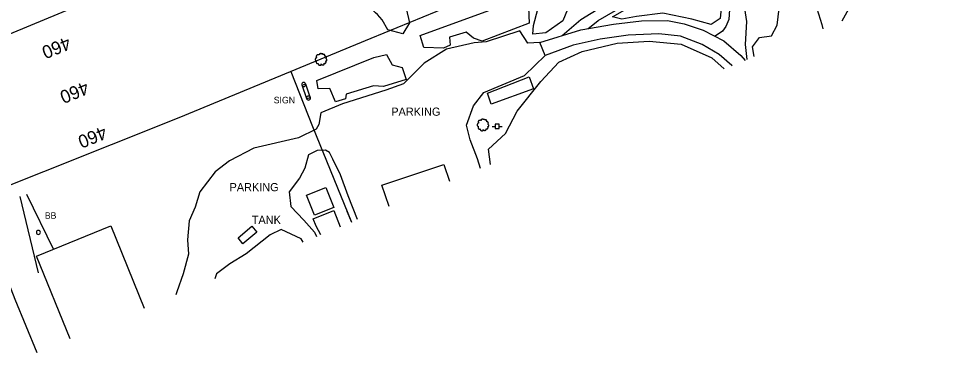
# Model space of a CAD drawing. Extents: x 1901471 to 1963503, y 756461 to 799997.
# Drawn here: x 1933980 to 1934543, y 774586 to 774790 of the extents above; entities that cross this region are included whole.
import ezdxf

# ---------------------------------------------------------------- set-up
doc = ezdxf.new("R2010")
doc.units = 0
for name, color, linetype in [('Default', 7, 'Continuous'), ('RD_EX_Bldg', 7, 'Continuous'), ('RD_EX_BldgApp', 7, 'Continuous'), ('RD_EX_Driveway', 7, 'Continuous'), ('RD_EX_Fence_Other', 7, 'Continuous'), ('RD_EX_H2O', 7, 'Continuous'), ('RD_EX_Misc', 7, 'Continuous'), ('RD_EX_Road', 7, 'Continuous'), ('RD_EX_UT', 7, 'Continuous'), ('RD_EX_VEG', 7, 'Continuous'), ('RD_HC_TX_Sta50', 7, 'Continuous')]:
    doc.layers.add(name, color=color, linetype=linetype)

# ---------------------------------------------------------------- blocks, each defined once
blk = doc.blocks.new('PP')
at = {"layer": 'RD_EX_UT'}
for p, q in [((2.490916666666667, 2.5090833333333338), (-2.5090833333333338, 2.5090833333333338)), ((-2.5090833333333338, 2.5090833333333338), (-2.5090833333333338, -2.490916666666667)), ((2.490916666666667, -2.490916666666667), (2.490916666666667, 2.5090833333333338)), ((-5.940166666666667, -0.053333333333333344), (-2.4710000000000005, -0.053333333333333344)), ((-2.5090833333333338, -2.490916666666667), (2.490916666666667, -2.490916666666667)), ((2.4194166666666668, -0.053333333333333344), (6.0598333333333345, -0.053333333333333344))]:
    blk.add_line(p, q, dxfattribs=at)
blk = doc.blocks.new('T2')
at = {"layer": 'RD_EX_VEG'}
for points in [[(0.05233333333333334, 7.213166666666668), (-0.24750000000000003, 7.238166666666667), (-0.5723333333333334, 7.138166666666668), (-0.8222500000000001, 7.038250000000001), (-1.0471666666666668, 6.963250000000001), (-1.2720833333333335, 6.863250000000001), (-1.5719166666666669, 6.688416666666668), (-1.7968333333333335, 6.488416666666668), (-1.9218333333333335, 6.2385833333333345), (-1.9718333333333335, 6.013666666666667), (-2.0217500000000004, 5.738833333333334), (-2.0217500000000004, 5.563833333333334), (-2.146666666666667, 5.538833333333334), (-2.296666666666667, 5.563833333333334), (-2.5465000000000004, 5.638833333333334), (-2.796416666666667, 5.638833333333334), (-3.0463333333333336, 5.638833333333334), (-3.3961666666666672, 5.613833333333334), (-3.7460000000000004, 5.613833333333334), (-4.020833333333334, 5.563833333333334), (-4.345750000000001, 5.513916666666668), (-4.720583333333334, 5.389000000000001), (-5.0704166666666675, 5.264000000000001), (-5.37025, 5.014083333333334), (-5.620166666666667, 4.539333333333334), (-5.745166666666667, 4.189500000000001), (-5.895083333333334, 3.9395833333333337), (-5.745166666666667, 3.489833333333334), (-5.570166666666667, 3.139916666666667), (-5.545250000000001, 2.9400000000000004), (-5.470250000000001, 2.5152500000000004), (-5.37025, 2.2903333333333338), (-5.245333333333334, 2.0903333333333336), (-5.320250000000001, 2.065416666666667), (-5.695166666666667, 2.015416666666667), (-5.995000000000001, 1.9155000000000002), (-6.419833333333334, 1.6905833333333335), (-6.644750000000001, 1.465666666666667), (-6.744750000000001, 1.1407500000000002), (-6.769666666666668, 0.7909166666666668), (-6.869583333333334, 0.5910833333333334), (-6.944583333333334, 0.3161666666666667), (-6.969583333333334, 0.2411666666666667), (-7.019583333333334, -0.08366666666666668), (-6.9195833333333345, -0.5335000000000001), (-6.894583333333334, -0.8833333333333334), (-6.769666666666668, -1.1082500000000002), (-6.619750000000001, -1.2830833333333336), (-6.444833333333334, -1.5330000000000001), (-6.045000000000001, -1.7579166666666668), (-5.7201666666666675, -1.8579166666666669), (-5.520250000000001, -1.8828333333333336), (-5.695166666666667, -2.382666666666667), (-5.745166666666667, -2.7325000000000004), (-5.870083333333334, -3.132333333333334), (-5.870083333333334, -3.2072500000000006), (-5.920000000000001, -3.682083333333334), (-5.770166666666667, -4.007000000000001), (-5.695166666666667, -4.38175), (-5.520250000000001, -4.606666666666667), (-5.245333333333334, -4.906583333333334), (-4.9205000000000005, -5.131416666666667), (-4.420666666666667, -5.256416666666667), (-4.020833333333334, -5.231416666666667), (-3.4460833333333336, -5.056500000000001), (-3.1962500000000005, -4.9815000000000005), (-3.2212500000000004, -5.156416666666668), (-3.1962500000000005, -5.531333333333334), (-3.1962500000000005, -5.956083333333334), (-3.0463333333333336, -6.280916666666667), (-2.946333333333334, -6.555833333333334), (-2.796416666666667, -6.805750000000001), (-2.4715000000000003, -7.030583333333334), (-2.07175, -7.1055833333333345), (-1.6469166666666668, -7.2555000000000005), (-1.1970833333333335, -7.330500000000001), (-0.6973333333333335, -7.355500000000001), (-0.09758333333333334, -7.205583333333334), (0.17725000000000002, -7.080583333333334), (0.27725000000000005, -6.905666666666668), (0.47716666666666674, -6.530833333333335), (0.4271666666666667, -6.3059166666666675), (0.4521666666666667, -5.706166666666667), (0.5520833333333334, -5.881166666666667), (0.7270833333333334, -6.231000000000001), (1.2268333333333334, -6.530833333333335), (1.626666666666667, -6.705750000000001), (2.101416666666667, -6.8557500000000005), (2.4013333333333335, -6.930666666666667), (2.8760833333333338, -6.8557500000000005), (3.2510000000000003, -6.780750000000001), (3.6257500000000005, -6.655750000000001), (3.9256666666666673, -6.380916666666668), (4.100583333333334, -6.106000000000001), (4.1505833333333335, -5.831166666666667), (4.2255, -5.456333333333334), (4.275500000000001, -5.281416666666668)], [(4.275500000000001, -5.281416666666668), (4.200583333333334, -5.106416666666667), (4.1505833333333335, -4.856583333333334), (4.2255, -4.881583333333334), (4.4004166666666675, -4.931583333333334), (4.675333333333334, -5.056500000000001), (4.900250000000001, -5.131416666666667), (5.225083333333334, -5.106416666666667), (5.500000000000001, -5.006500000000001), (5.949750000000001, -4.731583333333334), (6.224666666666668, -4.256833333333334), (6.499500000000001, -3.8570000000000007), (6.5745000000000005, -3.5321666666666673), (6.524500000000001, -3.3072500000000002), (6.499500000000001, -2.8075000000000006), (6.299583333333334, -2.5575833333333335), (6.249583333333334, -2.432666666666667), (6.1496666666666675, -2.0328333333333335), (6.224666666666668, -1.9828333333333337), (6.499500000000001, -1.9328333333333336), (6.874333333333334, -1.8079166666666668), (7.149250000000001, -1.6830000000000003), (7.374166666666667, -1.5080000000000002), (7.449083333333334, -1.2830833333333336), (7.424166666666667, -0.8833333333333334), (7.4740833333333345, -0.48350000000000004), (7.399166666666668, -0.3335), (7.299166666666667, -0.1836666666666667), (7.224166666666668, 0.016333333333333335), (7.074250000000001, 0.16616666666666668), (6.974333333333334, 0.3161666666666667), (6.874333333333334, 0.41608333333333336), (6.749416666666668, 0.5660833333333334), (6.5745000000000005, 0.6910000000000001), (6.424583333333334, 0.7410000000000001), (6.374583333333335, 0.8909166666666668), (6.524500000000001, 1.0908333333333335), (6.5745000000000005, 1.1907500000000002), (6.599416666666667, 1.4156666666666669), (6.824416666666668, 1.7655000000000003), (6.874333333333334, 2.1653333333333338), (6.824416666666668, 2.590166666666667), (6.774416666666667, 2.8650833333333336), (6.624416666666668, 3.139916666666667), (6.424583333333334, 3.3898333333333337), (6.299583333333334, 3.5647500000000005), (6.124666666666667, 3.689666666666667), (5.799833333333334, 3.814666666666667), (5.549916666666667, 3.864583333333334), (5.200083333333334, 3.864583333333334), (5.000166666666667, 3.9145833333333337), (5.025166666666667, 3.964583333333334), (5.025166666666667, 4.1145000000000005), (5.025166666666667, 4.389416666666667), (4.950166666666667, 4.839166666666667), (4.800250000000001, 5.339), (4.800250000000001, 5.364000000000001), (4.7002500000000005, 5.613833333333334), (4.475416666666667, 5.813750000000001), (4.3005, 5.913666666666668), (4.100583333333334, 6.038666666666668), (3.850666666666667, 6.063666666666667), (3.5508333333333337, 6.063666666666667), (3.2759166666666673, 6.013666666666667), (3.0760000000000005, 5.913666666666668), (2.9010833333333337, 5.788750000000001), (2.8260833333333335, 5.938666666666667), (2.726166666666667, 6.2385833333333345), (2.676166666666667, 6.3885000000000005), (2.52625, 6.563416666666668), (2.301416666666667, 6.7633333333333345), (1.8515000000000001, 6.888250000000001), (1.2268333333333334, 6.813333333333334), (0.9269166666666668, 6.613416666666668), (0.7770000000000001, 6.438500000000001), (0.7270833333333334, 6.563416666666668), (0.5270833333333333, 6.7633333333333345), (0.4271666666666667, 6.938250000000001), (0.25225000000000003, 7.063250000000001), (0.10233333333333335, 7.163166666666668), (0.0023333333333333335, 7.213166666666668)]]:
    blk.add_spline(points, degree=3, dxfattribs=at)
blk = doc.blocks.new('SIGNPOST')
at = {"layer": 'Default'}
for centre, start, end in [((7.776250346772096e-18, 0), 90.00000000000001, 270), ((-7.776250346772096e-18, 0), 270, 90)]:
    blk.add_arc(centre, 0.12700000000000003, start, end, dxfattribs=at)

msp = doc.modelspace()

# ---------------------------------------------------------------- linework, layer by layer
at = {"layer": 'RD_EX_Bldg'}
for points in [[(1934156.1300000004, 774750.2500000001), (1934159.0500000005, 774741.7400000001), (1934157.0300000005, 774741.05), (1934154.1100000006, 774749.55)], [(1934161.7200000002, 774669.8600000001), (1934156.6900000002, 774682.0900000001), (1934168.4900000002, 774686.9500000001), (1934173.5300000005, 774674.7200000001)]]:
    msp.add_lwpolyline(points, close=True, dxfattribs=at)
for points in [[(1934202.9500000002, 774688.3500000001), (1934240.9100000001, 774700.9500000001), (1934244.3200000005, 774690.6500000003)], [(1934207.2900000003, 774675.2900000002), (1934202.9500000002, 774688.3500000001)], [(1933981.1000000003, 774681.4300000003), (1933992.3100000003, 774634.56)], [(1933985.0900000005, 774682.81), (1934001.6500000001, 774648.9600000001)], [(1934011.9700000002, 774594.2800000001), (1933991.3600000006, 774644.7600000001), (1934036.8400000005, 774663.33)], [(1934036.8400000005, 774663.33), (1934057.3500000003, 774613.1000000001)]]:
    msp.add_lwpolyline(points, dxfattribs=at)
at = {"layer": 'RD_EX_BldgApp'}
msp.add_lwpolyline([(1934114.7900000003, 774656.0300000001), (1934123.2000000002, 774663.1700000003), (1934126.2100000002, 774659.6200000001), (1934117.8100000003, 774652.4800000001)], close=True, dxfattribs=at)
at = {"layer": 'RD_EX_Driveway'}
for points in [[(1934299.7900000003, 774775.6900000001), (1934324.9300000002, 774783.2800000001), (1934344.9000000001, 774786.8600000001), (1934361.9300000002, 774788.9600000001), (1934377.9300000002, 774789.0000000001), (1934388.1300000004, 774786.9600000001), (1934399.8000000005, 774783.1100000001), (1934412.3700000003, 774776.7000000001), (1934422.89, 774767.7000000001), (1934425.5100000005, 774764.6800000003)], [(1934417.5100000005, 774761.4200000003), (1934417.4100000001, 774761.5300000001), (1934409.5200000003, 774768.2200000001), (1934399.2500000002, 774774.3600000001), (1934385.9000000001, 774779.4800000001), (1934372.5300000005, 774781.0000000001), (1934353.8400000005, 774780.1700000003), (1934336.6300000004, 774777.7400000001), (1934320.0500000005, 774773.9900000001), (1934303.0100000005, 774767.7400000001)]]:
    msp.add_lwpolyline(points, dxfattribs=at)
at = {"layer": 'RD_EX_Fence_Other'}
for points in [[(1936161.3400000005, 775573.05), (1936066.4700000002, 775534.5200000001), (1935952.7700000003, 775489.7900000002), (1935677.39, 775377.4200000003), (1935361.1300000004, 775248.9100000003), (1935226.5300000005, 775195.2200000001), (1935107.4100000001, 775146.4500000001), (1934986.4400000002, 775097.6400000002), (1934881.7200000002, 775055.4900000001), (1934702.5500000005, 774982.8900000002), (1934601.6200000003, 774941.8700000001), (1934486.9700000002, 774895.6400000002), (1934331.6500000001, 774833.7900000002), (1934196.1500000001, 774778.0000000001), (1934078.4800000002, 774729.4600000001), (1933953.8800000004, 774679.8500000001), (1933978.0800000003, 774618.4900000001), (1933991.5800000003, 774585.83)], [(1934147.1100000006, 774757.7700000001), (1934160.3600000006, 774724.1100000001), (1934184.2800000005, 774665.7400000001)], [(1934181.5300000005, 774672.4500000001), (1934184.2800000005, 774665.7400000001)], [(1934181.5300000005, 774672.4500000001), (1934184.2800000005, 774665.7400000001)]]:
    msp.add_lwpolyline(points, dxfattribs=at)
at = {"layer": 'RD_EX_H2O'}
msp.add_lwpolyline([(1933911.6600000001, 774752.82), (1933968.3300000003, 774778.3), (1934040.5100000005, 774808.2700000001), (1934090.8600000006, 774829.5300000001), (1934136.4400000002, 774848.0000000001), (1934176.0900000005, 774863.8800000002), (1934216.5600000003, 774879.56), (1934263.6700000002, 774898.8900000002), (1934315.6600000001, 774920.6400000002), (1934364.4800000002, 774940.4500000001), (1934411.5800000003, 774960.6300000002), (1934467.0100000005, 774981.6000000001), (1934518.0600000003, 775001.32), (1934570.4300000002, 775023.1700000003), (1934622.0300000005, 775043.3400000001), (1934668.5800000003, 775061.6100000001), (1934708.0300000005, 775076.6900000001), (1934743.1200000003, 775091.5100000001), (1934777.0200000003, 775105.6700000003), (1934814.0500000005, 775120.4500000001)], dxfattribs=at)
at = {"layer": 'RD_EX_Misc'}
for points in [[(1934293.1200000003, 774787.5200000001), (1934264.3600000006, 774776.4700000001), (1934258.9700000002, 774778.2500000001), (1934254.5100000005, 774781.9700000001), (1934244.2800000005, 774778.9100000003), (1934244.7700000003, 774773.8700000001), (1934240.7500000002, 774772.1100000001), (1934228.5800000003, 774772.4500000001), (1934226.4100000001, 774779.9400000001), (1934275.1600000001, 774797.6100000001), (1934293.1800000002, 774803.9300000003), (1934294.8700000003, 774798.9600000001), (1934292.7300000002, 774797.0200000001)], [(1934163.0500000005, 774752.2500000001), (1934198.0700000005, 774766.5200000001), (1934205.7200000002, 774768.2400000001), (1934209.2600000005, 774761.9400000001), (1934215.2700000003, 774760.2700000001), (1934217.8400000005, 774752.9300000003), (1934203.8600000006, 774748.7600000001), (1934197.7800000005, 774749.1400000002), (1934180.9500000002, 774743.9000000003), (1934180.6600000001, 774741.1800000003), (1934174.5400000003, 774739.1900000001), (1934170.9300000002, 774747.4900000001), (1934163.8700000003, 774747.33)], [(1934267.6000000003, 774744.58), (1934293.2000000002, 774754.6500000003), (1934295.8100000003, 774747.2000000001), (1934269.8700000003, 774737.8400000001)]]:
    msp.add_lwpolyline(points, close=True, dxfattribs=at)
msp.add_lwpolyline([(1934165.4300000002, 774657.9300000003), (1934162.6800000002, 774663.2300000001), (1934160.8600000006, 774667.6400000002), (1934173.5000000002, 774672.7000000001), (1934177.3200000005, 774662.8600000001)], dxfattribs=at)
at = {"layer": 'RD_EX_Road'}
for points in [[(1934313.4900000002, 774779.83), (1934324.7400000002, 774789.7200000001), (1934350.2100000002, 774805.4300000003), (1934389.39, 774826.1500000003), (1934427.1000000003, 774846.31), (1934439.9200000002, 774853.9200000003), (1934447.3700000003, 774856.7500000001), (1934461.39, 774858.9200000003), (1934473.5000000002, 774859.6500000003), (1934489.2400000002, 774857.1100000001), (1934502.5100000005, 774852.8), (1934512.7800000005, 774848.0100000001), (1934523.6900000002, 774841.2200000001), (1934529.7900000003, 774836.08), (1934533.4100000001, 774831.2400000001), (1934538.2400000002, 774822.2700000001), (1934541.4500000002, 774815.5900000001), (1934543.4200000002, 774812.2600000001)], [(1934426.6800000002, 774765.1600000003), (1934425.6900000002, 774774.33), (1934426.4900000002, 774788.4000000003), (1934424.4100000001, 774803.4200000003), (1934421.7500000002, 774817.0900000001), (1934422.0300000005, 774827.2600000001), (1934423.7700000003, 774833.0900000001), (1934425.4400000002, 774836.07), (1934432.0700000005, 774841.2000000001), (1934439.6100000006, 774844.9100000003), (1934449.5800000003, 774845.5200000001), (1934458.9800000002, 774844.2700000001), (1934464.7200000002, 774842.2100000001), (1934478.5400000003, 774832.2900000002), (1934487.1700000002, 774822.7100000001), (1934490.1900000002, 774817.6900000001), (1934491.64, 774811.8700000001), (1934491.6800000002, 774803.6700000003), (1934488.9400000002, 774795.9100000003), (1934484.6700000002, 774788.7500000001)], [(1934329.2000000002, 774784.05), (1934335.4900000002, 774789.0900000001), (1934356.7600000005, 774801.2600000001), (1934379.1100000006, 774813.0300000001), (1934390.9100000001, 774818.32), (1934398.3600000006, 774818.6600000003), (1934408.3700000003, 774814.1900000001), (1934413.3100000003, 774808.7500000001), (1934416.0400000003, 774798.8600000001), (1934415.5400000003, 774789.6200000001), (1934413.7700000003, 774785.33), (1934411.6000000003, 774782.4600000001), (1934407.0900000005, 774779.3900000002)], [(1934263.4400000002, 774698.57), (1934261.5900000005, 774704.3800000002), (1934256.9400000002, 774716.06), (1934254.8300000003, 774725.1100000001), (1934259.1300000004, 774736.9300000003), (1934265.4200000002, 774745.0100000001), (1934290.2700000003, 774755.4000000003), (1934303.0100000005, 774767.7400000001), (1934299.7900000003, 774775.6900000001), (1934292.2700000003, 774775.1900000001), (1934287.3800000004, 774782.7600000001), (1934266.9200000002, 774775.9500000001), (1934259.5200000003, 774775.4600000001), (1934242.4400000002, 774771.56), (1934228.7800000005, 774762.8600000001), (1934216.2300000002, 774750.2300000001), (1934205.2800000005, 774746.3900000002), (1934178.7800000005, 774738.08), (1934165.6100000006, 774732.4900000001), (1934164.3100000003, 774725.4500000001), (1934162.6300000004, 774722.6600000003), (1934151.8200000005, 774717.2400000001), (1934124.39, 774710.9400000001), (1934109.5200000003, 774703.2800000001), (1934100.7100000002, 774696.5300000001), (1934091.4100000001, 774684.2100000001), (1934088.5200000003, 774674.83), (1934084.7400000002, 774666.4700000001), (1934083.89, 774654.8600000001), (1934084.3200000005, 774646.05), (1934081.0800000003, 774634.1000000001), (1934077.1900000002, 774622.9900000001), (1934076.6000000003, 774621.0900000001)], [(1934188.0400000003, 774667.3), (1934182.1800000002, 774681.7500000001), (1934177.6300000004, 774694.7100000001), (1934172.9300000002, 774704.2400000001), (1934170.8100000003, 774708.33), (1934168.3100000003, 774709.6300000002), (1934163.2000000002, 774709.4400000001), (1934157.9100000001, 774706.7900000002), (1934155.7400000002, 774698.6100000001), (1934152.3800000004, 774692.5100000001), (1934146.0200000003, 774684.2800000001), (1934147.14, 774675.3), (1934155.1500000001, 774666.8400000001), (1934161.6200000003, 774659.4400000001), (1934162.9400000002, 774656.8900000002)], [(1934154.6800000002, 774653.4700000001), (1934153.4500000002, 774655.5000000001), (1934141.2700000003, 774661.1500000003), (1934134.4100000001, 774657.8700000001), (1934119.6900000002, 774646.2100000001), (1934109.8300000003, 774640.2500000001), (1934101.5200000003, 774634.07), (1934100.6100000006, 774631.0400000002)]]:
    msp.add_lwpolyline(points, dxfattribs=at)
at = {"layer": 'RD_EX_VEG'}
for points in [[(1934199.0200000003, 774793.8), (1934189.3700000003, 774803.6700000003), (1934190.39, 774815.9900000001), (1934199.1500000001, 774823.2000000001), (1934217.1200000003, 774819.3), (1934221.4200000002, 774810.9700000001), (1934220.6700000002, 774803.9500000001), (1934217.8000000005, 774796.31), (1934219.8700000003, 774787.6100000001), (1934215.8000000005, 774780.9300000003), (1934206.4700000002, 774783.3400000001), (1934203.0000000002, 774789.4600000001), (1934200.2400000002, 774792.81)], [(1934372.3300000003, 774805.8800000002), (1934384.9300000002, 774810.05), (1934398.0700000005, 774809.1400000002), (1934407.9500000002, 774802.55), (1934410.8100000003, 774796.7100000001), (1934410.14, 774790.3900000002), (1934404.7400000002, 774786.5200000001), (1934392.9000000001, 774789.81), (1934375.1300000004, 774793.6200000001), (1934358.8700000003, 774791.5900000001), (1934349.89, 774789.9100000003), (1934344.1500000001, 774791.3), (1934351.7800000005, 774795.6700000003), (1934365.5300000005, 774802.1600000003), (1934371.1100000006, 774805.2600000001)]]:
    msp.add_lwpolyline(points, close=True, dxfattribs=at)
for points in [[(1934431.0400000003, 774766.9400000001), (1934430.0200000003, 774772.9900000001), (1934434.3100000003, 774778.6400000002), (1934441.6600000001, 774779.7000000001), (1934445.1300000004, 774786.2200000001), (1934446.3600000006, 774796.4500000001), (1934450.2800000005, 774801.2900000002), (1934456.7600000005, 774804.2200000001), (1934469.4300000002, 774796.4800000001), (1934472.4300000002, 774786.6500000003), (1934473.0400000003, 774784.06)], [(1934316.7100000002, 774795.8400000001), (1934313.7700000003, 774788.8400000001), (1934303.4000000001, 774781.4300000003), (1934295.4300000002, 774780.6400000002), (1934295.7900000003, 774786.0000000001), (1934298.4800000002, 774795.9300000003)], [(1934269.4500000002, 774701.0400000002), (1934268.2600000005, 774710.2600000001), (1934278.7200000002, 774719.8700000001), (1934285.8600000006, 774733.6600000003), (1934300.3500000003, 774751.7100000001), (1934311.2600000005, 774763.5400000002), (1934325.6500000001, 774770.1000000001), (1934347.14, 774775.2700000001), (1934366.8100000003, 774776.4900000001), (1934386.3200000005, 774774.5100000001), (1934405.0900000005, 774766.2000000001), (1934412.6600000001, 774759.4400000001)]]:
    msp.add_lwpolyline(points, dxfattribs=at)

# ---------------------------------------------------------------- block references
at = {"layer": 'Default', "xscale": 0.5039370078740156, "yscale": 0.5039370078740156}
msp.add_blockref('PP', (1934273.5700000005, 774724.2700000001), dxfattribs=at)
at = {"layer": 'RD_EX_Bldg', "xscale": 9.84251968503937, "yscale": 9.84251968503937}
for p in [(1934154.9400000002, 774749.8800000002), (1934157.9600000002, 774741.5900000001), (1933992.4500000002, 774659.3800000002)]:
    msp.add_blockref('SIGNPOST', p, dxfattribs=at)
at = {"layer": 'RD_EX_VEG', "xscale": 0.4921259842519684, "yscale": 0.4921259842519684}
for p in [(1934165.5400000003, 774765.2800000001), (1934264.7700000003, 774725.2000000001)]:
    msp.add_blockref('T2', p, dxfattribs=at)

# ---------------------------------------------------------------- texts
at = {"layer": 'RD_EX_BldgApp'}
msp.add_text('TANK', height=5.000000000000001, dxfattribs=at).set_placement((1934123.1900000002, 774664.57))
at = {"layer": 'RD_EX_Road'}
for s, height, p in [('SIGN', 4.000000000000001, (1934136.64, 774738.3700000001)), ('PARKING', 5.000000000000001, (1934208.6900000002, 774730.7700000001)), ('PARKING', 5.000000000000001, (1934109.5600000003, 774684.58)), ('BB', 4.000000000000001, (1933996.3600000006, 774667.7200000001))]:
    msp.add_text(s, height=height, dxfattribs=at).set_placement(p)
at = {"layer": 'RD_HC_TX_Sta50'}
for rotation, p in [(202.0131600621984, (1934010.3159794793, 774779.3886804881)), (202.01424695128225, (1934021.3838060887, 774752.0214356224)), (202.01324898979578, (1934032.4433783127, 774724.6500526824))]:
    msp.add_text('460', height=8.000000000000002, rotation=rotation, dxfattribs=at).set_placement(p)

doc.saveas('drawing.dxf')
